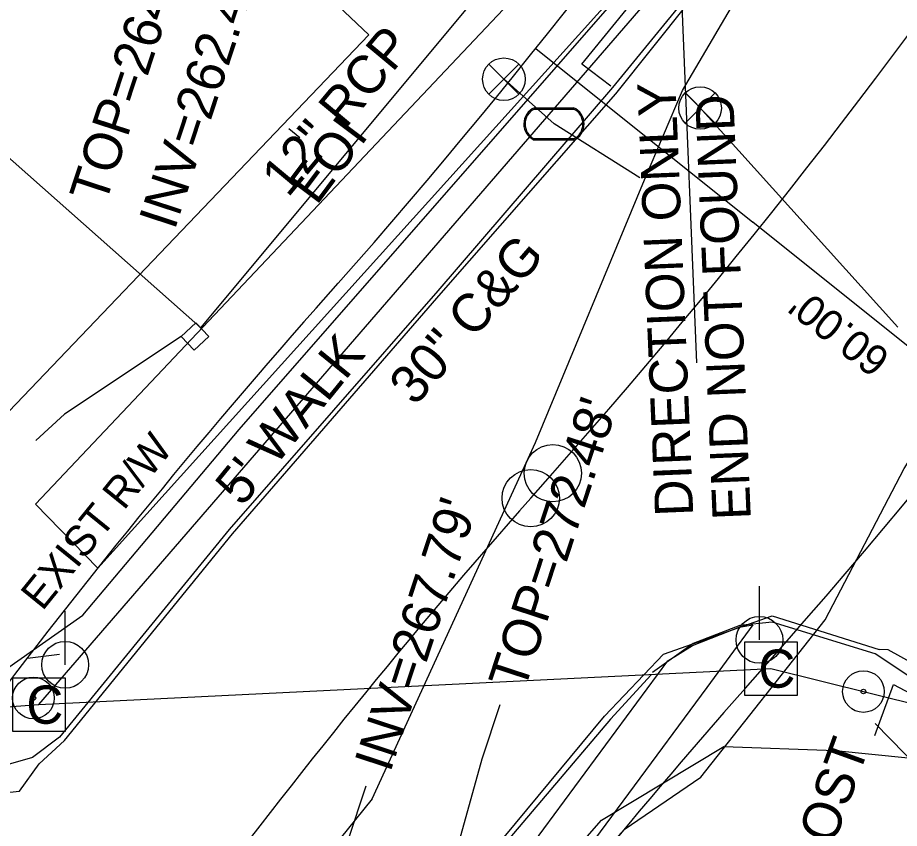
# Model space of a CAD drawing. Extents: x 2100323 to 2109811, y 740376 to 749755.
# Drawn here: x 2105599.6 to 2105691.9, y 743267.5 to 743352.4 of the extents above; entities that cross this region are included whole.
import ezdxf

# ---------------------------------------------------------------- set-up
doc = ezdxf.new("R2010")
doc.units = 0
for name, color, linetype in [('Exist Building', 7, 'Continuous'), ('Exist Horizontal Alignment Point', 7, 'Continuous'), ('Exist Other Culture Fence Line', 7, 'Continuous'), ('Exist Other Culture Located Object CELL', 7, 'Continuous'), ('Exist Other Culture Located Object Text', 7, 'Continuous'), ('Exist Right of Way Line', 7, 'Continuous'), ('Exist Right of Way Line Text', 7, 'Continuous'), ('Exist Right of Way Width CELL', 7, 'Continuous'), ('Exist Roads Curbs', 7, 'Continuous'), ('Exist Roads Curbs Text', 7, 'Continuous'), ('Exist Roads EOP', 7, 'Continuous'), ('Exist Roads EOP Other', 7, 'Continuous'), ('Exist Roads EOP Other Text', 7, 'Continuous'), ('Exist Structure Minor Drop Inlet', 7, 'Continuous'), ('Exist Structure Minor Drop Inlet Leader', 7, 'Continuous'), ('Exist Structure Minor Drop Inlet Top Elevation', 7, 'Continuous'), ('Exist Structure Minor Pipes RCP 12 Inch', 7, 'Continuous'), ('Exist Structure Minor Pipes RCP 12 Inch Invert', 7, 'Continuous'), ('Exist Structure Minor Pipes RCP 12 Inch Leader', 7, 'Continuous'), ('Exist Structure Minor Pipes RCP 12 Inch Text', 7, 'Continuous'), ('Exist Structure Minor Pipes RCP 18 Inch Invert', 7, 'Continuous'), ('Exist Structure Minor Pipes RCP 18 Inch Leader', 7, 'Continuous'), ('Exist Survey Centerline', 7, 'Continuous'), ('Exist Utilities Gas UG Line SUE LOS B', 7, 'Continuous'), ('Exist Utilities Other Located Object CELL', 7, 'Continuous'), ('Exist Utilities Power Pole CELL', 7, 'Continuous'), ('Exist Utilities Power UG Cable SUE LOS B', 7, 'Continuous'), ('Exist Utilities Sanitary Sewer UG Line', 7, 'Continuous'), ('Exist Utilities Sanitary Sewer UG Line Text', 7, 'Continuous'), ('Exist Utilities Telephone UG Cable SUE LOS B', 7, 'Continuous'), ('Exist Utilities Telephone UG Cable SUE LOS B Text', 7, 'Continuous'), ('Exist Utilities TV Pedestal CELL', 7, 'Continuous'), ('Exist Utilities TV UG Cable SUE LOS C', 7, 'Continuous'), ('Exist Utilities Water Meter CELL', 7, 'Continuous'), ('Exist Utilities Water UG Line SUE LOS B', 7, 'Continuous'), ('Exist Utilities Water Valve CELL', 7, 'Continuous'), ('Exist Vegetation Hedge Row', 7, 'Continuous'), ('Exist Vegetation Woods Line', 7, 'Continuous')]:
    doc.layers.add(name, color=color, linetype=linetype)

msp = doc.modelspace()

# ---------------------------------------------------------------- linework, layer by layer
at = {"layer": 'Exist Building'}
msp.add_lwpolyline([(2105636.381, 743350.547), (2105585.86, 743297.724), (2105512.579, 743366.038), (2105520.969, 743375.476), (2105502.161, 743392.593), (2105531.8, 743423.861), (2105533.236, 743422.296), (2105541.194, 743431.12), (2105558.163, 743415.105), (2105559.302, 743417.13), (2105571.701, 743405.863), (2105574.757, 743408.944), (2105582.258, 743401.947), (2105579.591, 743398.672), (2105597.412, 743382.061), (2105600.102, 743384.865)], close=True, dxfattribs=at)
at = {"layer": 'Exist Horizontal Alignment Point'}
for centre in [(2105655.642, 743304.676), (2105653.329, 743302.062)]:
    msp.add_circle(centre, 3, dxfattribs=at)
at = {"layer": 'Exist Other Culture Fence Line'}
msp.add_lwpolyline([(2105548.941, 743279.852), (2105560.83, 743278.35), (2105589.285, 743277.795), (2105606.459, 743289.838), (2105622.805, 743309.264), (2105669.175, 743362.289), (2105665.789, 743381.628), (2105669.699, 743386.675)], dxfattribs=at)
at = {"layer": 'Exist Other Culture Located Object CELL'}
for radius in [2.18, 0.24]:
    msp.add_circle((2105688.149, 743281.83), radius, dxfattribs=at)
at = {"layer": 'Exist Right of Way Line'}
for p, q in [((2105630.863, 743321.943), (2105633.176, 743324.557)), ((2105675.795, 743282.18), (2105678.108, 743284.794))]:
    msp.add_line(p, q, dxfattribs=at)
for centre, radius, start, end in [((2105142.635, 743758.676), 655.049, 318.491867, 350.149356), ((2105142.635, 743758.676), 715.049, 318.491867, 350.149356), ((2106150.958, 742861.67), 694.515, 138.491866, 143.534053), ((2106150.958, 742861.67), 634.515, 138.491866, 148.316859)]:
    msp.add_arc(centre, radius, start, end, dxfattribs=at)
at = {"layer": 'Exist Right of Way Width CELL'}
for p in [(2105653.874, 743349.134), (2105700.701, 743311.622)]:
    msp.add_line(p, (2105676.577, 743330.948), dxfattribs=at)
at = {"layer": 'Exist Roads Curbs'}
msp.add_line((2105704.059, 743275.995), (2105689.37, 743285.777), dxfattribs=at)
for points in [[(2105670.326, 743387.356), (2105673.465, 743384.403), (2105675.398, 743381.355), (2105677.217, 743377.702), (2105677.805, 743374.847), (2105678.103, 743371.205), (2105677.589, 743368.393), (2105676.532, 743364.096), (2105673.693, 743359.497), (2105661.893, 743345.031), (2105643.616, 743323.754), (2105621.761, 743298.801), (2105604.016, 743277.048), (2105601.178, 743274.939), (2105595.311, 743273.241), (2105590.23, 743273.074)], [(2105689.37, 743285.777), (2105678.601, 743289.1), (2105675.224, 743288.742), (2105670.334, 743286.852), (2105666.089, 743283.808)], [(2105665.927, 743283.595), (2105661.695, 743278.93), (2105642.352, 743256.159)]]:
    msp.add_lwpolyline(points, dxfattribs=at)
at = {"layer": 'Exist Roads EOP'}
for points in [[(2105590.392, 743270.43), (2105599.823, 743271.411), (2105601.878, 743274.248), (2105604.528, 743276.723), (2105622.132, 743298.328), (2105643.961, 743323.509), (2105662.248, 743344.371), (2105677.317, 743363.29), (2105694.478, 743388.672), (2105709.158, 743411.497), (2105713.823, 743417.378), (2105723.355, 743434.633), (2105735.481, 743457.886), (2105747.455, 743482.534), (2105762.468, 743517.674)], [(2105497.381, 743007.272), (2105512.224, 743045.327), (2105522.457, 743067.037), (2105534.764, 743088.238), (2105546.743, 743107.943), (2105563.569, 743135.489), (2105578.582, 743159.626), (2105590.497, 743179.392), (2105595.701, 743187.882), (2105625.902, 743234.222), (2105637.863, 743251.287), (2105661.049, 743279.266), (2105667.241, 743285.749), (2105678.582, 743289.743), (2105689.803, 743286.23)], [(2105704.309, 743278.695), (2105690.738, 743286.186), (2105689.803, 743286.23)]]:
    msp.add_lwpolyline(points, dxfattribs=at)
at = {"layer": 'Exist Roads EOP Other'}
for points in [[(2105661.709, 743345.178), (2105658.673, 743347.487), (2105672.27, 743364.198), (2105672.914, 743367.253), (2105672.767, 743370.232), (2105671.947, 743373.732), (2105669.715, 743377.745), (2105668.167, 743379.333), (2105652.173, 743388.712), (2105645.251, 743380.42), (2105648.44, 743371.444), (2105645.794, 743368.863), (2105637.278, 743371.327), (2105633.268, 743367.348), (2105626.23, 743374.331), (2105626.006, 743378.878), (2105598.892, 743397.757), (2105596.456, 743394.864), (2105601.414, 743390.31)], [(2105651.461, 743263.055), (2105667.681, 743285.042), (2105670.249, 743286.649), (2105675.144, 743288.576), (2105676.566, 743288.797), (2105671.762, 743282.254), (2105655.362, 743260.057)]]:
    msp.add_lwpolyline(points, dxfattribs=at)
at = {"layer": 'Exist Structure Minor Drop Inlet'}
msp.add_lwpolyline([(2105616.74, 743318.996), (2105618.105, 743317.54), (2105619.635, 743318.975), (2105618.27, 743320.43)], close=True, dxfattribs=at)
at = {"layer": 'Exist Structure Minor Drop Inlet Leader'}
for points in [[(2105616.74, 743318.996), (2105604.548, 743310.851), (2105601.539, 743308.106)], [(2105642.995, 743255.814), (2105648.255, 743274.785), (2105650.124, 743280.486)]]:
    msp.add_lwpolyline(points, dxfattribs=at)
at = {"layer": 'Exist Structure Minor Pipes RCP 12 Inch'}
msp.add_line((2105618.795, 743319.889), (2105654.461, 743362.663), dxfattribs=at)
at = {"layer": 'Exist Structure Minor Pipes RCP 12 Inch Leader'}
msp.add_lwpolyline([(2105618.795, 743319.889), (2105591.437, 743344.088), (2105590.305, 743340.637)], dxfattribs=at)
at = {"layer": 'Exist Structure Minor Pipes RCP 18 Inch Leader'}
msp.add_lwpolyline([(2105641.392, 743253.696), (2105634.225, 743266.267), (2105636.094, 743271.968)], dxfattribs=at)
at = {"layer": 'Exist Survey Centerline'}
msp.add_line((2105653.329, 743302.062), (2105655.642, 743304.676), dxfattribs=at)
for centre, radius, start, end in [((2105142.635, 743758.676), 685.049, 318.491867, 350.149356), ((2106150.958, 742861.67), 664.515, 138.491866, 148.316859)]:
    msp.add_arc(centre, radius, start, end, dxfattribs=at)
at = {"layer": 'Exist Utilities Gas UG Line SUE LOS B'}
msp.add_lwpolyline([(2105637.763, 743237.294), (2105655.195, 743258.551), (2105663.105, 743267.383), (2105671.145, 743272.859), (2105684.148, 743289.341), (2105692.428, 743305.16), (2105701.769, 743320.11), (2105709.446, 743330.224), (2105721.088, 743346.339), (2105732.815, 743363.209), (2105746.84, 743384.78), (2105760.232, 743407.862), (2105772.324, 743431.51), (2105784.296, 743456.025), (2105794.48, 743477.084), (2105811.394, 743519.605), (2105820.132, 743544.178), (2105827.433, 743569.089), (2105834.93, 743601.878), (2105838.248, 743619.402)], dxfattribs=at)
at = {"layer": 'Exist Utilities Other Located Object CELL'}
for radius in [2.18, 0.24]:
    msp.add_circle((2105601.282, 743281.152), radius, dxfattribs=at)
at = {"layer": 'Exist Utilities Power Pole CELL'}
for p, q in [((2105677.266, 743287.234), (2105677.266, 743292.859)), ((2105604.599, 743284.631), (2105604.599, 743290.256)), ((2105677.266, 743287.234), (2105677.266, 743287.234)), ((2105604.599, 743284.631), (2105604.599, 743284.631))]:
    msp.add_line(p, q, dxfattribs=at)
for centre in [(2105677.266, 743287.234), (2105604.599, 743284.631)]:
    msp.add_circle(centre, 2.45, dxfattribs=at)
at = {"layer": 'Exist Utilities Power UG Cable SUE LOS B'}
msp.add_line((2105603.998, 743285.716), (2105600.657, 743285.277), dxfattribs=at)
at = {"layer": 'Exist Utilities Sanitary Sewer UG Line'}
msp.add_line((2105666.066, 743427.755), (2105670.68, 743316.227), dxfattribs=at)
at = {"layer": 'Exist Utilities Telephone UG Cable SUE LOS B'}
msp.add_line((2105629.183, 743339.782), (2105628.029, 743340.717), dxfattribs=at)
at = {"layer": 'Exist Utilities TV Pedestal CELL'}
for p, q in [((2105678.47, 743284.23), (2105678.47, 743284.23)), ((2105601.852, 743280.458), (2105601.852, 743280.458))]:
    msp.add_line(p, q, dxfattribs=at)
for points in [[(2105675.695, 743281.455), (2105681.245, 743281.455), (2105681.245, 743287.005), (2105675.695, 743287.005), (2105675.695, 743281.455)], [(2105599.077, 743277.683), (2105604.627, 743277.683), (2105604.627, 743283.233), (2105599.077, 743283.233), (2105599.077, 743277.683)]]:
    msp.add_lwpolyline(points, dxfattribs=at)
at = {"layer": 'Exist Utilities TV UG Cable SUE LOS C'}
for points in [[(2105601.852, 743280.458), (2105666.872, 743355.685), (2105683.25, 743378.358), (2105710.812, 743419.693), (2105744.724, 743483.111), (2105767.635, 743540.443), (2105786.869, 743610.199), (2105798.319, 743669.616), (2105823.365, 743814.987), (2105837.001, 743882.253)], [(2105525.608, 743274.861), (2105601.852, 743280.458), (2105678.47, 743284.23)], [(2105678.47, 743284.23), (2105863.599, 743238.258), (2105873.326, 743272.726), (2105930.993, 743269.91)]]:
    msp.add_lwpolyline(points, dxfattribs=at)
at = {"layer": 'Exist Utilities Water Meter CELL'}
msp.add_line((2105655.768, 743341.223), (2105655.768, 743341.223), dxfattribs=at)
for points in [[(2105653.731, 743342.923), (2105657.806, 743342.923)], [(2105653.731, 743342.786), (2105657.806, 743342.786)], [(2105657.806, 743339.661), (2105653.706, 743339.661)], [(2105657.806, 743339.523), (2105653.706, 743339.523)]]:
    msp.add_lwpolyline(points, dxfattribs=at)
for centre, radius, start, end in [((2105654.461, 743341.218), 1.855, 113.17804, 245.97939), ((2105657.061, 743341.224), 1.856, 293.64832, 66.30838), ((2105654.472, 743341.217), 1.735, 115.30093, 243.78236), ((2105657.073, 743341.223), 1.726, 295.12717, 64.87283)]:
    msp.add_arc(centre, radius, start, end, dxfattribs=at)
at = {"layer": 'Exist Utilities Water UG Line SUE LOS B'}
for p, q in [((2105655.768, 743341.223), (2105650.534, 743345.899)), ((2105670.722, 743343.29), (2105669.445, 743344.542)), ((2105691.743, 743319.976), (2105671.271, 743342.657)), ((2105664.758, 743335.585), (2105655.768, 743341.223)), ((2105636.736, 743270.588), (2105620.393, 743250.387))]:
    msp.add_line(p, q, dxfattribs=at)
msp.add_lwpolyline([(2105636.736, 743270.588), (2105653.826, 743307.881), (2105665.228, 743335.368), (2105669.231, 743344.73), (2105676.092, 743356.444), (2105687.561, 743378.573), (2105697.591, 743399.161), (2105706.029, 743417.657), (2105714.37, 743437.89), (2105722.054, 743455.809), (2105736.456, 743485.171), (2105746.992, 743508.307), (2105755.887, 743532.848), (2105761.552, 743549.171)], dxfattribs=at)
at = {"layer": 'Exist Utilities Water Valve CELL'}
for points in [[(2105652.097, 743347.484), (2105648.947, 743344.334), (2105650.522, 743345.909), (2105652.097, 743344.334), (2105648.947, 743347.484)], [(2105672.636, 743344.466), (2105669.486, 743341.316), (2105671.061, 743342.891), (2105672.636, 743341.316), (2105669.486, 743344.466)]]:
    msp.add_lwpolyline(points, dxfattribs=at)
for centre in [(2105650.522, 743345.909), (2105671.061, 743342.891)]:
    msp.add_circle(centre, 2.227, dxfattribs=at)
at = {"layer": 'Exist Vegetation Hedge Row'}
for points in [[(2105665.943, 743368.092), (2105669.562, 743364.813), (2105667.554, 743360.553), (2105665.215, 743357.368), (2105661.845, 743354.465), (2105608.008, 743294.724), (2105601.5, 743301.448), (2105657.1, 743360.296), (2105657.358, 743366.688), (2105664.761, 743369.18)], [(2105689.347, 743277.238), (2105691.282, 743282.562), (2105704.542, 743275.561), (2105707.775, 743269.294), (2105697.114, 743270.571), (2105689.38, 743278.473)]]:
    msp.add_lwpolyline(points, dxfattribs=at)
at = {"layer": 'Exist Vegetation Woods Line'}
msp.add_lwpolyline([(2105682.086, 743219.333), (2105634.583, 743234.071), (2105654.263, 743260.958), (2105660.744, 743268.354), (2105673.54, 743276.08), (2105685.223, 743275.655), (2105692.824, 743274.882), (2105694.74, 743274.618), (2105698.528, 743272.903), (2105682.086, 743219.333)], dxfattribs=at)

# ---------------------------------------------------------------- texts
at = {"layer": 'Exist Other Culture Located Object Text'}
msp.add_text('POST', height=4, rotation=70.02727, dxfattribs=at).set_placement((2105683.811, 743262.322))
at = {"layer": 'Exist Right of Way Line Text'}
msp.add_text('EXIST R/W', height=3.2, rotation=50.99407, dxfattribs=at).set_placement((2105602.218, 743290.172))
at = {"layer": 'Exist Right of Way Width CELL'}
msp.add_text("60.00'", height=3.2, rotation=141.99349, dxfattribs=at).set_placement((2105691.143, 743317.067))
at = {"layer": 'Exist Roads Curbs Text'}
msp.add_text('30" C&G', height=4, rotation=49.11907, dxfattribs=at).set_placement((2105641.23, 743311.602))
at = {"layer": 'Exist Roads EOP Other Text'}
msp.add_text("5' WALK", height=4, rotation=50.86707, dxfattribs=at).set_placement((2105623.127, 743301.064))
at = {"layer": 'Exist Structure Minor Drop Inlet Top Elevation'}
for s, p in [("TOP=264.90'", (2105608.792, 743332.658)), ("TOP=272.48'", (2105652.647, 743281.764))]:
    msp.add_text(s, height=4, rotation=71.8499, dxfattribs=at).set_placement(p)
at = {"layer": 'Exist Structure Minor Pipes RCP 12 Inch Invert'}
msp.add_text("INV=262.44'", height=4, rotation=71.8499, dxfattribs=at).set_placement((2105616.057, 743330.017))
at = {"layer": 'Exist Structure Minor Pipes RCP 12 Inch Text'}
msp.add_text('12" RCP', height=4, rotation=50.17763, dxfattribs=at).set_placement((2105627.921, 743333.438))
at = {"layer": 'Exist Structure Minor Pipes RCP 18 Inch Invert'}
msp.add_text("INV=267.79'", height=4, rotation=71.8499, dxfattribs=at).set_placement((2105638.617, 743273.246))
at = {"layer": 'Exist Utilities Sanitary Sewer UG Line Text'}
for s, p in [('DIRECTION ONLY', (2105670.351, 743300.237)), ('END NOT FOUND', (2105676.372, 743299.855))]:
    msp.add_text(s, height=4, rotation=92.36917, dxfattribs=at).set_placement(p)
at = {"layer": 'Exist Utilities Telephone UG Cable SUE LOS B Text'}
msp.add_text('EOI', height=4, rotation=53.19859, dxfattribs=at).set_placement((2105630.921, 743332.616))
at = {"layer": 'Exist Utilities TV Pedestal CELL'}
for p in [(2105677.163, 743282.23), (2105600.545, 743278.458)]:
    msp.add_text('C', height=4, dxfattribs=at).set_placement(p)

doc.saveas('drawing.dxf')
